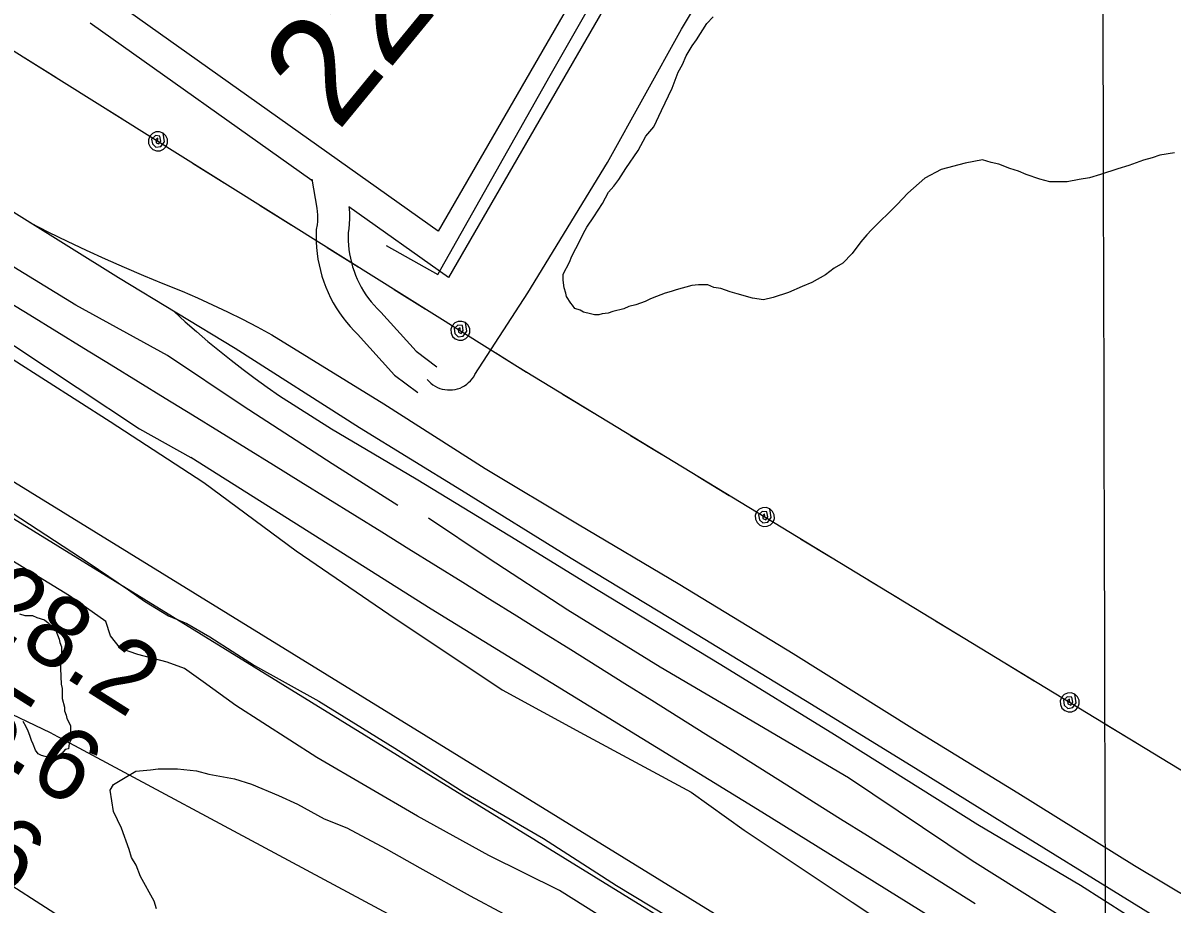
# Model space of a CAD drawing. Extents: x 3355677 to 3393573, y 612928 to 638357.
# Drawn here: x 3374580 to 3375655, y 621917 to 622742 of the extents above; entities that cross this region are included whole.
import ezdxf

# ---------------------------------------------------------------- set-up
doc = ezdxf.new("R2010")
doc.units = 0
for name, color, linetype in [('V-FLOD-BASE', 7, 'Continuous'), ('V-GRID-MAJR', 7, 'Continuous'), ('V-LEVE-TOET', 7, 'Continuous'), ('V-RAIL-TRAK', 7, 'Continuous'), ('V-RIVR-EDGE', 7, 'Continuous'), ('V-RIVR-RANG', 7, 'Continuous'), ('V-ROAD-CNTR', 7, 'Continuous'), ('V-SITE-VEGE', 7, 'Continuous'), ('V-SURV-IDEN', 7, 'Continuous'), ('V-SURV-LINE', 7, 'Continuous'), ('V-TOPO-MAJR', 7, 'Continuous'), ('V-TOPO-MINR', 7, 'Continuous'), ('V-TOPO-SHOR', 7, 'Continuous'), ('V-UTIL-LINE', 7, 'Continuous')]:
    doc.layers.add(name, color=color, linetype=linetype)

msp = doc.modelspace()

# ---------------------------------------------------------------- linework, layer by layer
at = {"layer": 'V-FLOD-BASE'}
msp.add_lwpolyline([(3374536.9, 622260.6), (3374496.2, 622315.4), (3374491.8, 622323.9), (3374494.7, 622327.1), (3374552.9, 622293.9), (3374641.5, 622236.2), (3374678.4, 622211.3), (3374693.3, 622200.6), (3374715.8, 622187.1), (3374733, 622179.7), (3374754.7, 622167.4), (3374796.4, 622140.4), (3374856.7, 622107.1), (3374927.7, 622063.3), (3374992.7, 622021.6), (3375067, 621978.5), (3375135.2, 621934.7), (3375216.2, 621885.5)], dxfattribs=at)
at = {"layer": 'V-GRID-MAJR'}
msp.add_spline([(3375602.4, 618353.4), (3375586.5, 624411.2), (3375570.6, 630472.5), (3375554.8, 636533.7), (3375554.8, 636537.2)], degree=3, dxfattribs=at)
at = {"layer": 'V-LEVE-TOET'}
for points in [[(3374539.8, 622446.2), (3374661.3, 622368.8), (3374748.8, 622311.9), (3374835.4, 622247.8), (3374922, 622188.5), (3375028.3, 622117.7), (3375105, 622075.8), (3375205, 622022), (3375254.7, 621986.5), (3375355.8, 621919), (3375456, 621852.7)], [(3375160.9, 621880.4), (3375081.8, 621929.9), (3375015.6, 621962.8), (3374948.9, 621999.4), (3374854.6, 622054.3), (3374778.8, 622103), (3374748.3, 622125.1), (3374731, 622137.7), (3374714.6, 622143.5), (3374687.2, 622150.7), (3374671.1, 622156.4), (3374661.5, 622168.2), (3374657.2, 622181.6), (3374623.1, 622205.7), (3374555.3, 622247.1), (3374535.2, 622254.5)]]:
    msp.add_lwpolyline(points, dxfattribs=at)
at = {"layer": 'V-RAIL-TRAK'}
for points in [[(3376025.1, 621668.5), (3375947.2, 621715.6), (3375835.7, 621784.8), (3375726.1, 621851.6), (3375606.9, 621925.3), (3375509.8, 621985.1), (3375417.5, 622042.5), (3375317.6, 622103.9), (3375196.4, 622178.1), (3375092.9, 622240.7), (3374990.1, 622304.2), (3374894.6, 622362.8), (3374778.3, 622437.3), (3374669.1, 622503.3), (3374534.3, 622587.2), (3374442.4, 622642.6), (3374359.1, 622694), (3374335.6, 622708.5)], [(3374586, 622555), (3374603.5, 622546.2), (3374621, 622537.6), (3374638.7, 622529.3), (3374656.5, 622521.1), (3374674.4, 622513.2), (3374692.4, 622505.5), (3374710.5, 622498), (3374728.7, 622490.8), (3374742.9, 622484.5), (3374757.1, 622478.1), (3374771.1, 622471.4), (3374785.1, 622464.5), (3374798.9, 622457.4), (3374812.6, 622450.1), (3374917.4, 622385.4), (3375012.1, 622324.8), (3375098.8, 622273.1), (3375194.3, 622216.2), (3375300.6, 622151.8), (3375414.2, 622080.6), (3375510.9, 622021.2), (3375620.1, 621953.2), (3375730, 621887.6)], [(3374721.3, 622471.8), (3374731.6, 622462.3), (3374742.1, 622453), (3374752.8, 622443.9), (3374763.6, 622435), (3374774.6, 622426.2), (3374785.7, 622417.6), (3374796.9, 622409.2), (3374808.3, 622401), (3374819.8, 622393), (3374868.4, 622361.9), (3374947.8, 622315.2), (3375035.3, 622261.9), (3375118, 622211.1), (3375232.8, 622141.4), (3375339.1, 622075.9), (3375473.5, 621991.6), (3375569.5, 621935), (3375655.7, 621880.1), (3375747.6, 621823.6), (3375842.3, 621765.8), (3375938.6, 621706), (3376017.7, 621658.9)]]:
    msp.add_lwpolyline(points, dxfattribs=at)
at = {"layer": 'V-RIVR-EDGE'}
msp.add_spline([(3374801.3, 621657.6), (3374790.4, 621667.2), (3374785.9, 621673.9), (3374775.3, 621679.9), (3374766.5, 621684.5), (3374761.6, 621688.1), (3374753.5, 621696.9), (3374744.7, 621705.4), (3374734.9, 621712.4), (3374718, 621722.3), (3374695.8, 621733), (3374681, 621738.6), (3374660.6, 621752.1), (3374634.9, 621767.6), (3374613.8, 621777.6), (3374600.1, 621786.8), (3374579.4, 621803.7), (3374560, 621818.9), (3374552.6, 621822.1), (3374536.8, 621825.7), (3374516.7, 621832.8), (3374499.5, 621839.5), (3374481.8, 621844.5), (3374469.5, 621854.7), (3374447.4, 621872.1), (3374427.7, 621888), (3374413.6, 621904.9), (3374398.9, 621919.8), (3374389.4, 621926.5), (3374378.5, 621930), (3374368.6, 621937.1), (3374355.6, 621950.5), (3374346.1, 621961.1), (3374331, 621968.9), (3374322.6, 621978.8), (3374313.8, 621986.9), (3374297.6, 621999.3), (3374283.5, 622008.8), (3374275.8, 622010.6), (3374269.1, 622012.4), (3374264.5, 622017), (3374257.5, 622024.8), (3374249.7, 622030.8), (3374242.7, 622036.1), (3374230.7, 622045.3), (3374226.5, 622052), (3374220.2, 622055.9), (3374211.1, 622062.6), (3374207.9, 622062.6), (3374201.2, 622069.3), (3374181.9, 622083.1), (3374157.2, 622097.6), (3374137.9, 622108.9), (3374109.4, 622126.6), (3374090.7, 622138.3), (3374081.9, 622145.4), (3374075.9, 622145), (3374071.7, 622147.8), (3374042.2, 622170.1), (3374028.5, 622180.7), (3374011.9, 622191), (3373972.9, 622220), (3373953.9, 622229.9), (3373950, 622235.5), (3373926.4, 622249.3), (3373910.3, 622258.5), (3373896.9, 622267.7), (3373879.3, 622281.5), (3373873.3, 622287.5), (3373860, 622297.1), (3373850.1, 622304.1), (3373837.8, 622314.4), (3373823.7, 622323.2), (3373809.3, 622331), (3373801.6, 622336.7), (3373790, 622345.9), (3373777, 622360.7), (3373767.1, 622372.4), (3373757.3, 622377.3), (3373746.4, 622381.9), (3373737.9, 622391.1), (3373724.6, 622402.4), (3373696.8, 622424.3), (3373686.9, 622431.8), (3373678.5, 622440.6), (3373666.9, 622450.1), (3373649.7, 622462.5), (3373635.9, 622473.8), (3373625.4, 622482.3)], degree=3, dxfattribs=at)
at = {"layer": 'V-ROAD-CNTR'}
for points in [[(3375619.1, 623628.5), (3375580.2, 623546), (3374977.8, 622503.6), (3374884.6, 622569.8)], [(3375554.2, 623561), (3374968.4, 622547.1), (3374660.1, 622766.1)], [(3374958.1, 622408.1), (3374959.8, 622406.3), (3374961.5, 622404.7), (3374963.4, 622403.2), (3374965.5, 622401.9), (3374967.6, 622400.8), (3374969.8, 622399.9), (3374972.1, 622399.2), (3374974.5, 622398.7), (3374976.9, 622398.4), (3374979.3, 622398.4), (3374981.7, 622398.5), (3374984.1, 622398.9), (3374986.4, 622399.5), (3374988.7, 622400.2), (3374990.9, 622401.2), (3374993, 622402.4), (3374995, 622403.8), (3374996.8, 622405.3), (3374998.6, 622407), (3375000.1, 622408.8), (3375001.5, 622410.8), (3375002.7, 622412.9), (3375052.2, 622489.3), (3375126.8, 622611.3), (3375196.1, 622736), (3375280.8, 622877.8)], [(3374849.9, 622594.5), (3374642.7, 622741.7)], [(3374850, 622595.8), (3374854.7, 622568.6), (3374855.1, 622565.5), (3374855.3, 622562.3), (3374855.3, 622559.2), (3374855.2, 622556.1), (3374854.9, 622553), (3374854.2, 622548.5), (3374854, 622542.4), (3374854.1, 622537), (3374854.4, 622531.6), (3374855, 622526.2), (3374855.7, 622520.8), (3374856.8, 622515.4), (3374858, 622510.1), (3374859.5, 622504.9), (3374861.2, 622499.7), (3374863.1, 622494.6), (3374865.2, 622489.6), (3374867.6, 622484.7), (3374870.1, 622479.9), (3374872.9, 622475.2), (3374875.9, 622470.7), (3374879, 622466.2), (3374882.4, 622461.9), (3374885.9, 622457.8), (3374889.6, 622453.8), (3374892.9, 622450.5), (3374927.4, 622412.3), (3374949.2, 622396.1)], [(3374884.8, 622569.8), (3374885, 622568.1), (3374885.3, 622563.4), (3374885.3, 622558.6), (3374885.1, 622553.9), (3374884.6, 622549.1), (3374884.1, 622545.8), (3374884, 622542.3), (3374884.1, 622538.1), (3374884.3, 622534), (3374884.7, 622529.9), (3374885.3, 622525.7), (3374886.1, 622521.7), (3374887.1, 622517.6), (3374888.2, 622513.6), (3374889.5, 622509.7), (3374890.9, 622505.8), (3374892.6, 622502), (3374894.4, 622498.2), (3374896.3, 622494.6), (3374898.4, 622491), (3374900.7, 622487.5), (3374903.1, 622484.1), (3374905.6, 622480.9), (3374908.3, 622477.7), (3374911.1, 622474.7), (3374914.6, 622471.2), (3374947.7, 622434.6), (3374967.1, 622420.1)]]:
    msp.add_lwpolyline(points, dxfattribs=at)
msp.add_arc((3336275.7, 559973.1), 73303.1, 57.67648, 59.166349, dxfattribs=at)
at = {"layer": 'V-SITE-VEGE'}
for points in [[(3375369.6, 622543.5), (3375363.9, 622537.1), (3375355.8, 622526), (3375346.9, 622517.2), (3375338.8, 622512.5), (3375330.8, 622506.2), (3375317.9, 622499.1), (3375309, 622495.1), (3375296.1, 622489.6), (3375281.7, 622485), (3375272.8, 622482.6), (3375262.4, 622484.3), (3375248, 622488.5), (3375241.6, 622490.1), (3375232.8, 622493.4), (3375226.4, 622494.3), (3375220.8, 622496.7), (3375212, 622496.8), (3375205.6, 622496.1), (3375191.1, 622492.2), (3375186.3, 622490.6), (3375180.6, 622489.1), (3375172.6, 622486), (3375167, 622483.6), (3375162.1, 622481.2), (3375153.3, 622478.1), (3375146.8, 622476.6), (3375142, 622474.2), (3375131.6, 622471.9), (3375127.5, 622470.3), (3375121.9, 622469.6), (3375118.7, 622468.8), (3375114.7, 622468.8), (3375110.7, 622469.7), (3375104.3, 622471.3), (3375101.1, 622473), (3375096.3, 622474.6), (3375093.9, 622477.8), (3375092.3, 622479.5), (3375088.4, 622485.9), (3375087.6, 622489.1), (3375086.1, 622494), (3375085.3, 622501.2), (3375085.4, 622506.8), (3375091.1, 622518), (3375093.5, 622523.6), (3375100.9, 622537.9), (3375104.2, 622545.1), (3375107.4, 622550.7), (3375113.9, 622560.3), (3375122.1, 622573), (3375127.8, 622583.4), (3375132.6, 622589), (3375137.5, 622595.3), (3375144, 622605.7), (3375155.4, 622622.5), (3375162.7, 622636), (3375170, 622644.8), (3375177.4, 622659.9), (3375187.2, 622680.7), (3375193, 622695.9), (3375197, 622703.1), (3375200.3, 622711.1), (3375206, 622720.6), (3375210.1, 622726.2), (3375219.8, 622741.4), (3375225.5, 622747.7)], [(3375657.4, 622620.3), (3375643.8, 622618), (3375636.5, 622615.7), (3375628.5, 622613.3), (3375614.8, 622608.6), (3375604.4, 622605.5), (3375588.3, 622600.1), (3375577.8, 622596.9), (3375568.2, 622595.4), (3375556.9, 622593.1), (3375540.9, 622593.3), (3375531.3, 622595.8), (3375518.5, 622599.9), (3375511.3, 622603.2), (3375503.3, 622605.6), (3375492.9, 622609.7), (3375485.7, 622611.4), (3375477.7, 622613.9), (3375461.6, 622610.8), (3375439.1, 622604.6), (3375423.8, 622596.7), (3375407.7, 622582.5), (3375397.9, 622572.1), (3375373.7, 622548.3), (3375369.6, 622543.5)], [(3374704.5, 621912.7), (3374702.4, 621920.1), (3374689.8, 621943.1), (3374685.5, 621953.6), (3374681.3, 621960.9), (3374679.2, 621968.3), (3374671.8, 621988.2), (3374664.4, 622003.9), (3374661.2, 622023.8), (3374664.4, 622029.1), (3374677, 622036.5), (3374685.3, 622041.7), (3374699, 622042.8), (3374706.3, 622043.9), (3374724.2, 622043.9), (3374742, 622041.9), (3374753.6, 622038.8), (3374777.7, 622034.6), (3374793.5, 622029.4), (3374818.7, 622019), (3374836.5, 622010.6), (3374861.7, 621997), (3374882.7, 621988.7), (3374919.5, 621968.8), (3374951, 621951.1), (3374998.3, 621924.9), (3375029.8, 621908.2)]]:
    msp.add_lwpolyline(points, dxfattribs=at)
at = {"layer": 'V-SURV-LINE'}
for points in [[(3374524.3, 622341.2), (3376783.4, 620949.4)], [(3376767.7, 620923.9), (3374508.6, 622315.7)]]:
    msp.add_lwpolyline(points, dxfattribs=at)
at = {"layer": 'V-TOPO-MAJR'}
msp.add_lwpolyline([(3375070.7, 621827.8), (3374619.4, 622070.1), (3374612.4, 622073.8), (3374605.3, 622077.5), (3374598.2, 622081), (3374591.1, 622084.4), (3374526.7, 622114.8)], dxfattribs=at)
at = {"layer": 'V-TOPO-MINR'}
msp.add_lwpolyline([(3374737.9, 621825.8), (3374551.3, 621945.6)], dxfattribs=at)
at = {"layer": 'V-TOPO-SHOR'}
for points in [[(3374930.6, 622290.3), (3374869.2, 622329.3), (3374785.7, 622383.1), (3374714.9, 622430.6), (3374629.1, 622477.7), (3374551.3, 622525.2), (3374484.6, 622565.6), (3374418.3, 622609.3), (3374363.9, 622643.3)], [(3374337.7, 622582.7), (3374446.4, 622515.4), (3374572, 622439.3), (3374688.6, 622362.1), (3374736.8, 622335.1)], [(3376901.2, 620980.4), (3376791.3, 621062.2), (3376636.1, 621158.1), (3376497, 621245.6), (3376271.7, 621383.8), (3376040.7, 621527.6), (3375873.2, 621629.2), (3375664.9, 621758), (3375461.4, 621884.9), (3375271.2, 622003.4), (3374961.6, 622193.3), (3374736.8, 622335.1)], [(3375972.2, 621650.4), (3375875.9, 621714.6), (3375765.9, 621776.1), (3375695, 621817.8), (3375577.6, 621889.2), (3375468.1, 621957.8), (3375352.4, 622035.4), (3375247.8, 622096.9), (3375176.1, 622138.9), (3375089.6, 622192.3), (3375015.1, 622241), (3374959.1, 622278.4)], [(3374576.5, 622188.9), (3374581.4, 622187.3), (3374584.6, 622187.2), (3374588.6, 622187.2), (3374592.6, 622185.5), (3374599.9, 622183.1), (3374603.1, 622180.6), (3374605.5, 622178.2), (3374607.9, 622175.7), (3374610.3, 622173.3), (3374611.9, 622169.2), (3374613.4, 622165.2), (3374614.2, 622161.9), (3374615.8, 622157.9), (3374615.8, 622152.2), (3374615.7, 622149), (3374615.7, 622145.8), (3374614.8, 622141.8), (3374614.8, 622137.7), (3374615.5, 622123.2)], [(3374615.5, 622123.2), (3374616.3, 622119.1), (3374616.2, 622114.3), (3374616.2, 622109.5), (3374618.5, 622101.4), (3374618.5, 622098.1), (3374620.1, 622094.1), (3374620.8, 622090.9), (3374624, 622084.4), (3374624, 622081.1), (3374623.9, 622074.7), (3374624.7, 622071.4), (3374623, 622067.4), (3374622.2, 622062.6), (3374619, 622061.8), (3374616.5, 622058.6), (3374611.6, 622055.4), (3374607.6, 622054.7), (3374603.6, 622054.7), (3374600.3, 622055.5), (3374597.1, 622056.4), (3374593.9, 622058), (3374591.5, 622061.3), (3374589.1, 622066.9), (3374587.6, 622070.2), (3374586, 622075), (3374584.4, 622079.1), (3374582.8, 622083.1), (3374579.7, 622088)]]:
    msp.add_lwpolyline(points, dxfattribs=at)
at = {"layer": 'V-UTIL-LINE'}
for points in [[(3370599.1, 625159.7), (3372100.1, 624248.9), (3374010, 623067.4), (3375042.5, 622420.2), (3377493.5, 620930.2), (3377817.6, 620611.1), (3378636.1, 620113)], [(3374919.6, 622533.5), (3374967.8, 622506.3), (3375073.1, 622692.8), (3375240.8, 622986.8), (3375431.8, 623322.9), (3375586.2, 623578.5), (3375654.3, 623696.7)], [(3374581.5, 622709.2), (3374610.3, 622691.1)], [(3374644.2, 622669.9), (3374673, 622651.8)], [(3374706, 622631.1), (3374705.9, 622634), (3374704.1, 622632.6), (3374704.3, 622629.8), (3374706.9, 622628.6), (3374708.8, 622631.3), (3374707.9, 622635.9), (3374703.7, 622636.5), (3374700.1, 622633.2), (3374700.9, 622628.7), (3374704.1, 622625.6), (3374708.8, 622626.2), (3374712, 622630.7), (3374710.8, 622638.7), (3374707.5, 622640), (3374704, 622639.9), (3374700.8, 622638.4), (3374698.4, 622635.9), (3374697.2, 622632.6), (3374697.3, 622629.1), (3374698.7, 622625.9), (3374701.3, 622623.5), (3374704.5, 622622.2), (3374708.1, 622622.3), (3374711.3, 622623.8), (3374713.7, 622626.3), (3374714.9, 622629.6), (3374714.8, 622633.1), (3374713.4, 622636.3), (3374710.8, 622638.7)], [(3374739.1, 622610.4), (3374767.9, 622592.3)], [(3374801.8, 622571.1), (3374830.6, 622553)], [(3374864.5, 622531.8), (3374893.3, 622513.7)], [(3374927.2, 622492.5), (3374956, 622474.4)], [(3374989, 622453.7), (3374988.9, 622456.6), (3374987.1, 622455.2), (3374987.3, 622452.4), (3374989.9, 622451.2), (3374991.8, 622454), (3374990.9, 622458.6), (3374986.7, 622459.1), (3374983.1, 622455.8), (3374983.9, 622451.3), (3374987.1, 622448.2), (3374991.8, 622448.8), (3374995, 622453.3), (3374993.8, 622461.4), (3374990.5, 622462.6), (3374987, 622462.5), (3374983.8, 622461.1), (3374981.4, 622458.5), (3374980.2, 622455.2), (3374980.3, 622451.7), (3374981.7, 622448.5), (3374984.3, 622446.1), (3374987.5, 622444.9), (3374991.1, 622445), (3374994.3, 622446.4), (3374996.7, 622448.9), (3374997.9, 622452.2), (3374997.8, 622455.7), (3374996.4, 622458.9), (3374993.8, 622461.4)], [(3375022.1, 622433), (3375042.5, 622420.2), (3375051, 622415.1)], [(3375085.2, 622394.3), (3375114.2, 622376.6)], [(3375148.4, 622355.9), (3375177.4, 622338.2)], [(3375211.6, 622317.4), (3375240.7, 622299.7)], [(3375274, 622279.5), (3375273.8, 622282.4), (3375272, 622280.9), (3375272.2, 622278.2), (3375274.9, 622277), (3375276.8, 622279.8), (3375275.8, 622284.3), (3375271.5, 622284.8), (3375268, 622281.5), (3375268.9, 622277), (3375272.1, 622273.9), (3375276.9, 622274.6), (3375280, 622279.1), (3375278.7, 622287.2), (3375275.4, 622288.4), (3375271.9, 622288.2), (3375268.7, 622286.8), (3375266.3, 622284.2), (3375265.1, 622280.9), (3375265.2, 622277.4), (3375266.7, 622274.2), (3375269.3, 622271.8), (3375272.6, 622270.6), (3375276.1, 622270.8), (3375279.3, 622272.2), (3375281.7, 622274.8), (3375282.9, 622278.1), (3375282.7, 622281.6), (3375281.3, 622284.8), (3375278.7, 622287.2)], [(3375307.3, 622259.2), (3375336.4, 622241.6)], [(3375370.6, 622220.8), (3375399.6, 622203.1)], [(3375433.8, 622182.3), (3375462.8, 622164.7)], [(3375497, 622143.9), (3375526.1, 622126.2)], [(3375559.4, 622106), (3375559.2, 622108.9), (3375557.4, 622107.4), (3375557.6, 622104.7), (3375560.3, 622103.4), (3375562.2, 622106.3), (3375561.2, 622110.8), (3375556.9, 622111.3), (3375553.4, 622108), (3375554.3, 622103.5), (3375557.5, 622100.4), (3375562.3, 622101.1), (3375565.4, 622105.6), (3375564.1, 622113.7), (3375560.8, 622114.9), (3375557.3, 622114.7), (3375554.1, 622113.3), (3375551.7, 622110.7), (3375550.5, 622107.4), (3375550.6, 622103.9), (3375552.1, 622100.7), (3375554.7, 622098.3), (3375558, 622097.1), (3375561.5, 622097.2), (3375564.7, 622098.7), (3375567.1, 622101.3), (3375568.3, 622104.6), (3375568.1, 622108.1), (3375566.6, 622111.3), (3375564.1, 622113.7)], [(3375592.7, 622085.7), (3375621.8, 622068.1)]]:
    msp.add_lwpolyline(points, dxfattribs=at)

# ---------------------------------------------------------------- texts
at = {"layer": 'V-RIVR-RANG'}
for s, p in [('28.2', (3374532, 622184)), ('25.6', (3374477.2, 622100.3)), ('23.6', (3374423.9, 622015.7))]:
    msp.add_text(s, height=67, rotation=327.6883, dxfattribs=at).set_placement(p)
at = {"layer": 'V-SURV-IDEN'}
msp.add_text('2204+87.9', height=100, rotation=50.6209, dxfattribs=at).set_placement((3374874.2, 622639.2))

doc.saveas('drawing.dxf')
